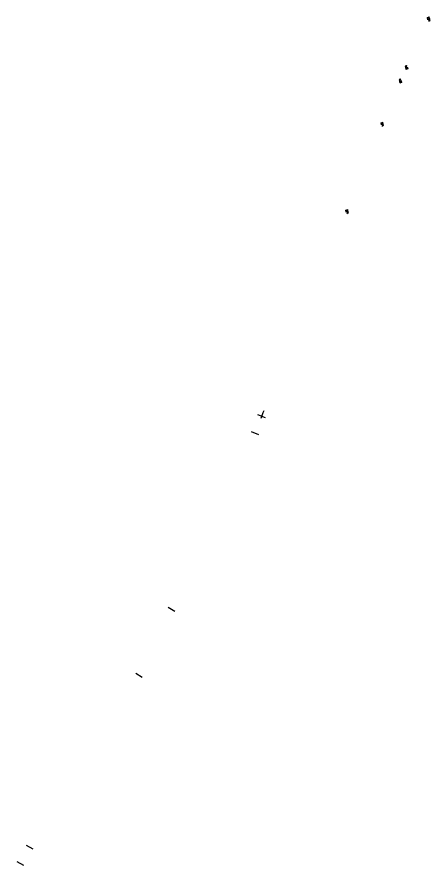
# Model space of a CAD drawing. Extents: x 14104283 to 14129344, y 8637090 to 8673339.
# Drawn here: x 14128040 to 14129344, y 8664297 to 8666971 of the extents above; entities that cross this region are included whole.
import ezdxf

# ---------------------------------------------------------------- set-up
doc = ezdxf.new("R2010")
doc.units = 0
for name, color, linetype in [('dsnPaintExistingBrokenLaneLineWhite', 7, 'Continuous'), ('dsnPaintExistingStopLineWhite', 7, 'Continuous'), ('dsnPaintExistingSymbolWhite', 7, 'Continuous')]:
    doc.layers.add(name, color=color, linetype=linetype)

msp = doc.modelspace()

# ---------------------------------------------------------------- linework, layer by layer
at = {"layer": 'dsnPaintExistingBrokenLaneLineWhite'}
msp.add_arc((14124382.1, 8667399.1), 4741.3, 339.075, 339.3915, dxfattribs=at)
at = {"layer": 'dsnPaintExistingStopLineWhite'}
for p, q in [((14128824.2, 8665707.5), (14128800.2, 8665717)), ((14128803.3, 8665653.6), (14128779.9, 8665663.6)), ((14128538.9, 8665097.1), (14128517.9, 8665109.5)), ((14128415.5, 8664902.7), (14128435.9, 8664889.2)), ((14128069.5, 8664360.1), (14128090.2, 8664348.1)), ((14128040.4, 8664308.9), (14128061.4, 8664297.3))]:
    msp.add_line(p, q, dxfattribs=at)
at = {"layer": 'dsnPaintExistingSymbolWhite'}
for p, q in [((14129339, 8666965.2), (14129338.8, 8666965.3)), ((14129339.9, 8666967.7), (14129340, 8666967.7)), ((14129269.2, 8666808.2), (14129269, 8666808.3)), ((14129270, 8666810.7), (14129270.3, 8666810.6)), ((14129250.1, 8666765.2), (14129249.9, 8666765.3)), ((14129250.9, 8666767.7), (14129251.2, 8666767.6)), ((14129192.4, 8666634), (14129192.1, 8666634.1)), ((14129193.2, 8666636.5), (14129193.4, 8666636.4)), ((14129082.2, 8666361.1), (14129082.3, 8666361.1)), ((14129081.3, 8666358.6), (14129081, 8666358.7))]:
    msp.add_line(p, q, dxfattribs=at)
for points in [[(14129335.7, 8666968.9), (14129341.4, 8666971.1), (14129339.9, 8666967.7)], [(14129335.7, 8666968.9), (14129341.4, 8666971.1), (14129339.9, 8666967.7)], [(14129338.8, 8666965.3), (14129337.2, 8666962), (14129335.7, 8666968.9)], [(14129338.8, 8666965.3), (14129337.2, 8666962), (14129335.7, 8666968.9)], [(14129339, 8666965.2), (14129338.8, 8666965.3)], [(14129339.9, 8666967.7), (14129340, 8666967.7)], [(14129342.7, 8666960.9), (14129341.3, 8666957.5), (14129339.9, 8666958.1), (14129340.9, 8666960.5)], [(14129342.7, 8666960.9), (14129341.3, 8666957.5), (14129339.9, 8666958.1), (14129340.9, 8666960.5)], [(14129266.4, 8666815), (14129267.8, 8666818.4), (14129269.2, 8666817.9), (14129268.2, 8666815.4)], [(14129266.4, 8666815), (14129267.8, 8666818.4), (14129269.2, 8666817.9), (14129268.2, 8666815.4)], [(14129270.3, 8666810.6), (14129271.8, 8666813.9), (14129273.3, 8666807.1)], [(14129270.3, 8666810.6), (14129271.8, 8666813.9), (14129273.3, 8666807.1)], [(14129273.3, 8666807.1), (14129267.6, 8666804.9), (14129269.2, 8666808.2)], [(14129273.3, 8666807.1), (14129267.6, 8666804.9), (14129269.2, 8666808.2)], [(14129269.2, 8666808.2), (14129269, 8666808.3)], [(14129270, 8666810.7), (14129270.3, 8666810.6)], [(14129247.3, 8666772.1), (14129248.7, 8666775.5), (14129250.1, 8666774.9), (14129249.1, 8666772.5)], [(14129247.3, 8666772.1), (14129248.7, 8666775.5), (14129250.1, 8666774.9), (14129249.1, 8666772.5)], [(14129254.2, 8666764.1), (14129248.5, 8666761.9), (14129250.1, 8666765.2)], [(14129254.2, 8666764.1), (14129248.5, 8666761.9), (14129250.1, 8666765.2)], [(14129250.1, 8666765.2), (14129249.9, 8666765.3)], [(14129250.9, 8666767.7), (14129251.2, 8666767.6)], [(14129251.2, 8666767.6), (14129252.7, 8666771), (14129254.2, 8666764.1)], [(14129251.2, 8666767.6), (14129252.7, 8666771), (14129254.2, 8666764.1)], [(14129189, 8666637.6), (14129194.8, 8666639.8), (14129193.2, 8666636.5)], [(14129189, 8666637.6), (14129194.8, 8666639.8), (14129193.2, 8666636.5)], [(14129192.1, 8666634.1), (14129190.5, 8666630.8), (14129189, 8666637.6)], [(14129192.1, 8666634.1), (14129190.5, 8666630.8), (14129189, 8666637.6)], [(14129192.4, 8666634), (14129192.1, 8666634.1)], [(14129193.2, 8666636.5), (14129193.4, 8666636.4)], [(14129196, 8666629.7), (14129194.6, 8666626.3), (14129193.2, 8666626.8), (14129194.2, 8666629.3)], [(14129196, 8666629.7), (14129194.6, 8666626.3), (14129193.2, 8666626.8), (14129194.2, 8666629.3)], [(14129078, 8666362.3), (14129083.7, 8666364.5), (14129082.2, 8666361.1)], [(14129078, 8666362.3), (14129083.7, 8666364.5), (14129082.2, 8666361.1)], [(14129081, 8666358.7), (14129079.5, 8666355.4), (14129078, 8666362.3)], [(14129081, 8666358.7), (14129079.5, 8666355.4), (14129078, 8666362.3)], [(14129082.2, 8666361.1), (14129082.3, 8666361.1)], [(14129081.3, 8666358.6), (14129081, 8666358.7)], [(14129084.9, 8666354.3), (14129083.5, 8666350.9), (14129082.2, 8666351.5), (14129083.2, 8666353.9)], [(14129084.9, 8666354.3), (14129083.5, 8666350.9), (14129082.2, 8666351.5), (14129083.2, 8666353.9)]]:
    msp.add_lwpolyline(points, dxfattribs=at)
for centre, major_axis in [((14129337.6, 8666961.8), (-1.4, -3.4)), ((14129337.6, 8666961.8), (-1.4, -3.4)), ((14129338, 8666962.8), (-2, -4.86)), ((14129338, 8666962.8), (-2, -4.86)), ((14129271, 8666813.1), (2, 4.86)), ((14129271, 8666813.1), (2, 4.86)), ((14129271.4, 8666814.1), (1.4, 3.4)), ((14129271.4, 8666814.1), (1.4, 3.4)), ((14129251.9, 8666770.2), (2, 4.86)), ((14129251.9, 8666770.2), (2, 4.86)), ((14129252.3, 8666771.1), (1.4, 3.4)), ((14129252.3, 8666771.1), (1.4, 3.4)), ((14129191, 8666630.6), (-1.4, -3.4)), ((14129191, 8666630.6), (-1.4, -3.4)), ((14129191.4, 8666631.6), (-2, -4.86)), ((14129191.4, 8666631.6), (-2, -4.86)), ((14129080.3, 8666356.2), (-2, -4.86)), ((14129080.3, 8666356.2), (-2, -4.86)), ((14129079.9, 8666355.2), (-1.4, -3.4)), ((14129079.9, 8666355.2), (-1.4, -3.4))]:
    msp.add_ellipse(centre, major_axis=major_axis, ratio=0.9474, start_param=1.570796, end_param=3.141593, dxfattribs=at)

doc.saveas('drawing.dxf')
